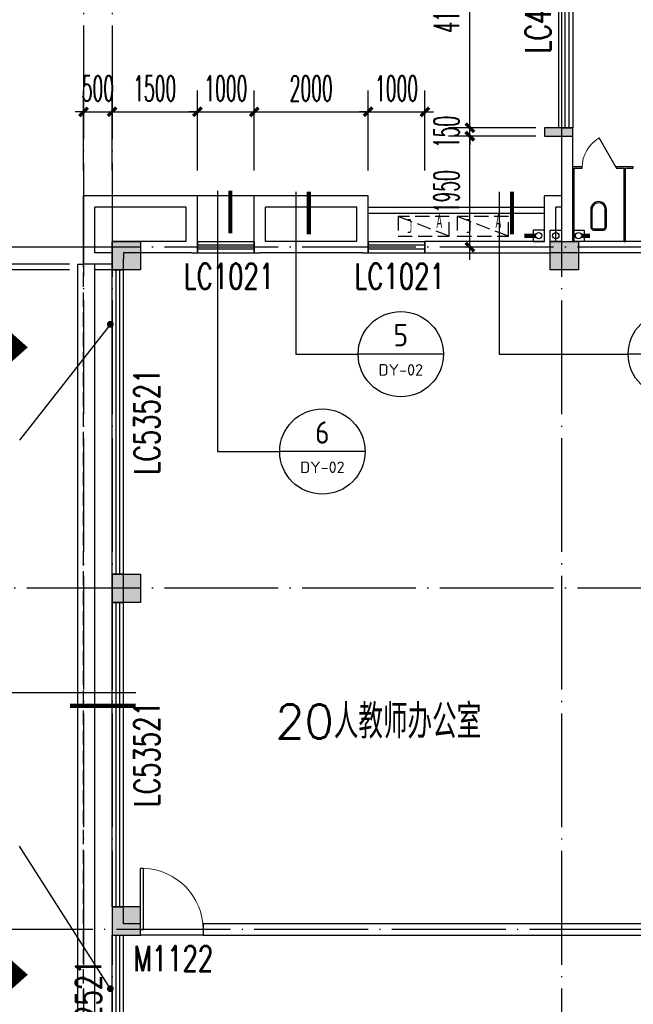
# Model space of a CAD drawing. Extents: x 1779708 to 7299578, y -1121471 to 88434.
# Tile 396 of 656: x 4574244 to 4585030, y -962260 to -944943. Entities that reach past the tile are written whole.
import ezdxf
from ezdxf.enums import TextEntityAlignment as Align

# ---------------------------------------------------------------- set-up
doc = ezdxf.new("R2010")
doc.units = 0
doc.header["$LTSCALE"] = 1000
doc.header["$MEASUREMENT"] = 0
doc.linetypes.add('DASH', pattern=[0.35, 0.25, -0.1])
doc.linetypes.add('DOTE', pattern=[2.42, 2, -0.2, 0.02, -0.2])
doc.layers.get('0').update_dxf_attribs({"linetype": 'CONTINUOUS'})
doc.layers.get('Defpoints').update_dxf_attribs({"linetype": 'CONTINUOUS'})
for name, color, linetype in [('11111111111111111111111111111', 50, 'DASH'), ('DIM_IDEN', 3, 'CONTINUOUS'), ('DIM_LEAD', 3, 'CONTINUOUS'), ('DIM_污水', 3, 'CONTINUOUS'), ('DOTE', 1, 'DOTE'), ('GGSignatureLayer', 7, 'CONTINUOUS'), ('LATRINE', 6, 'CONTINUOUS'), ('LVTRY', 6, 'CONTINUOUS'), ('P_PS_DIM', 1, 'CONTINUOUS'), ('PIPE-污水', 2, 'CONTINUOUS'), ('PIPE-雨水', 4, 'CONTINUOUS'), ('PUB_DIM', 3, 'CONTINUOUS'), ('PUB_TEXT', 7, 'CONTINUOUS'), ('SPACE', 7, 'CONTINUOUS'), ('WALL', 255, 'CONTINUOUS'), ('WINDOW', 2, 'CONTINUOUS'), ('WINDOW_TEXT', 7, 'CONTINUOUS'), ('修改', 6, 'CONTINUOUS'), ('墙柱', 2, 'CONTINUOUS'), ('栏杆', 6, 'CONTINUOUS'), ('看线', 3, 'CONTINUOUS'), ('空调机位表示', 70, 'CONTINUOUS')]:
    doc.layers.add(name, color=color, linetype=linetype)
doc.styles.add('_TCH_DIM', font='SIMPLEX.shx', dxfattribs={"width": 0.7, "bigfont": 'GBCBIG.shx'})
doc.styles.add('_TCH_DIM_T3', font='SIMPLEX.shx', dxfattribs={"width": 0.494118, "bigfont": 'GBCBIG.shx'})
doc.styles.add('_TCH_SPACE', font='SIMPLEX', dxfattribs={"height": 5, "bigfont": 'GBCBIG'})
doc.styles.add('_TCH_WINDOW', font='SIMPLEX', dxfattribs={"height": 3.5, "bigfont": 'GBCBIG'})
doc.styles.get("Standard").update_dxf_attribs({"font": 'GBENOR', "bigfont": 'GBCBIG'})
doc.dimstyles.new('_TCH_ARCH&&150', dxfattribs={"dimtxt": 446.25, "dimasz": 150, "dimexe": 375, "dimexo": 450, "dimgap": 189.375, "dimtad": 1, "dimdec": 0, "dimzin": 0, "dimdsep": 46, "dimtxsty": '_TCH_DIM_T3', "dimblk": 'ARCHTICK', "dimcen": 0.09, "dimdle": 225, "dimclrt": 7, "dimazin": 2, "dimtfac": 1, "dimtdec": 0, "dimtix": 1, "dimtmove": 2, "dimatfit": 3, "dimfxl": 250, "dimtolj": 1, "dimtzin": 0, "dimarcsym": 0})

# ---------------------------------------------------------------- blocks, each defined once
blk = doc.blocks.new('A$C159220C3')
at = {"layer": 'DOTE'}
for p, q in [((9200, 149200), (9200, 7200)), ((9700, 149200), (9700, 7200)), ((17600, 149200), (17600, 7200)), ((34400, 121100), (7200, 121100)), ((34400, 115100), (7200, 115100)), ((86800, 109100), (7200, 109100))]:
    blk.add_line(p, q, dxfattribs=at)
blk = doc.blocks.new('A$C46E9187A')
at = {"layer": '空调机位表示', "linetype": 'DASH'}
blk.add_lwpolyline([(0, 0), (0, 350), (900, 350), (900, 0)], close=True, dxfattribs=at)
blk.add_lwpolyline([(0, 0), (900, 350)], dxfattribs=at)
at = {"layer": '空调机位表示', "width": 0.6}
for s, p in [('A', (118, 145)), ('C', (651, 55))]:
    blk.add_text(s, height=250, dxfattribs=at).set_placement(p)
blk = doc.blocks.new('A$C66903B95')
at = {"layer": '墙柱'}
h = blk.add_hatch(color=256, dxfattribs=at)
h.paths.add_polyline_path([(24950, 51000), (25450, 51000), (25450, 50500), (24950, 50500)])
h.paths.add_polyline_path([(66900, 12800), (67500, 12800), (67500, 13400), (66900, 13400)])
h.paths.add_polyline_path([(16600, 12800), (17100, 12800), (17100, 13300), (16600, 13300)])
h.paths.add_polyline_path([(27130, 15100), (27130, 15400), (26330, 15400), (26330, 15100)])
h.paths.add_polyline_path([(54500, 0), (55000, 0), (55000, 500), (54500, 500)])
h.paths.add_polyline_path([(16600, 51000), (17100, 51000), (17100, 50500), (16600, 50500)])
h.paths.add_polyline_path([(42000, 41700), (42600, 41700), (42600, 41200), (42000, 41200)])
h.paths.add_polyline_path([(58500, 32900), (59100, 32900), (59100, 32400), (58500, 32400)])
h.paths.add_polyline_path([(13000, 44800), (13500, 44800), (13500, 44200), (13000, 44200)])
h.paths.add_polyline_path([(66700, 37100), (67200, 37100), (67200, 36600), (66700, 36600)])
h.paths.add_polyline_path([(20700, 19400), (21200, 19400), (21200, 19900), (20700, 19900)])
h.paths.add_polyline_path([(20700, 26000), (21200, 26000), (21200, 26500), (20700, 26500)])
h.paths.add_polyline_path([(13000, 31800), (13500, 31800), (13500, 32400), (13000, 32400)])
h.paths.add_polyline_path([(20700, 38200), (21200, 38200), (21200, 37700), (20700, 37700)])
h.paths.add_polyline_path([(13000, 51000), (13500, 51000), (13500, 50500), (13000, 50500)])
h.paths.add_polyline_path([(74900, 12800), (75600, 12800), (75600, 13400), (74900, 13400)])
h.paths.add_polyline_path([(54900, 24500), (54400, 24500), (54400, 25000), (54900, 25000)])
h.paths.add_polyline_path([(74900, 41700), (75600, 41700), (75600, 41200), (74900, 41200)])
h.paths.add_polyline_path([(500, 44750), (1000, 44750), (1000, 44250), (500, 44250)])
h.paths.add_polyline_path([(500, 31850), (1000, 31850), (1000, 32350), (500, 32350)])
h.paths.add_polyline_path([(8400, 12800), (8900, 12800), (8900, 13300), (8400, 13300)])
h.paths.add_polyline_path([(66900, 24400), (67500, 24400), (67500, 25000), (66900, 25000)])
h.paths.add_polyline_path([(74900, 25000), (75600, 25000), (75600, 24400), (74900, 24400)])
h.paths.add_polyline_path([(58500, 25000), (59100, 25000), (59100, 24400), (58500, 24400)])
h.paths.add_polyline_path([(66700, 32900), (67200, 32900), (67200, 32400), (66700, 32400)])
h.paths.add_polyline_path([(54400, 32900), (54900, 32900), (54900, 32400), (54400, 32400)])
h.paths.add_polyline_path([(50150, 12800), (50650, 12800), (50650, 13300), (50150, 13300)])
h.paths.add_polyline_path([(46200, 51000), (46700, 51000), (46700, 50500), (46200, 50500)])
h.paths.add_polyline_path([(42500, 38200), (42000, 38200), (42000, 37700), (42500, 37700)])
h.paths.add_polyline_path([(42500, 51000), (42000, 51000), (42000, 50500), (42500, 50500)])
h.paths.add_polyline_path([(24900, 38200), (25400, 38200), (25400, 37700), (24900, 37700)])
h.paths.add_polyline_path([(20700, 31850), (21200, 31850), (21200, 32350), (20700, 32350)])
h.paths.add_polyline_path([(13000, 37600), (13500, 37600), (13500, 38200), (13000, 38200)])
h.paths.add_polyline_path([(16600, 26000), (17100, 26000), (17100, 26500), (16600, 26500)])
h.paths.add_polyline_path([(8200, 26000), (8700, 26000), (8700, 26500), (8200, 26500)])
h.paths.add_polyline_path([(500, 26000), (1000, 26000), (1000, 26500), (500, 26500)])
h.paths.add_polyline_path([(16500, 19300), (17100, 19300), (17100, 19900), (16500, 19900)])
h.paths.add_polyline_path([(8400, 19300), (8900, 19300), (8900, 19900), (8400, 19900)])
h.paths.add_polyline_path([(74900, 38500), (75600, 38500), (75600, 38000), (74900, 38000)])
h.paths.add_polyline_path([(75100, 51000), (75600, 51000), (75600, 50500), (75100, 50500)])
h.paths.add_polyline_path([(66850, 41800), (67550, 41800), (67550, 41200), (66850, 41200)])
h.paths.add_polyline_path([(66850, 51000), (67550, 51000), (67550, 50500), (66850, 50500)])
h.paths.add_polyline_path([(58450, 41800), (59150, 41800), (59150, 41200), (58450, 41200)])
h.paths.add_polyline_path([(58550, 51000), (59050, 51000), (59050, 50500), (58550, 50500)])
h.paths.add_polyline_path([(50150, 38200), (50650, 38200), (50650, 37700), (50150, 37700)])
h.paths.add_polyline_path([(50100, 41700), (50700, 41700), (50700, 41200), (50100, 41200)])
h.paths.add_polyline_path([(50150, 51000), (50650, 51000), (50650, 50500), (50150, 50500)])
h.paths.add_polyline_path([(33100, 38200), (33600, 38200), (33600, 37700), (33100, 37700)])
h.paths.add_polyline_path([(33000, 41700), (33600, 41700), (33600, 41200), (33000, 41200)])
h.paths.add_polyline_path([(24900, 41700), (25500, 41700), (25500, 41200), (24900, 41200)])
h.paths.add_polyline_path([(500, 38200), (1000, 38200), (1000, 37700), (500, 37700)])
h.paths.add_polyline_path([(16500, 41800), (17100, 41800), (17100, 41200), (16500, 41200)])
h.paths.add_polyline_path([(33100, 51000), (33600, 51000), (33600, 50500), (33100, 50500)])
h.paths.add_polyline_path([(500, 51000), (1000, 51000), (1000, 50500), (500, 50500)])
h.paths.add_polyline_path([(74900, 9300), (75600, 9300), (75600, 9800), (74900, 9800)])
h.paths.add_polyline_path([(74900, 0), (75600, 0), (75600, 500), (74900, 500)])
h.paths.add_polyline_path([(66900, 9300), (67500, 9300), (67500, 9800), (66900, 9800)])
h.paths.add_polyline_path([(66950, 0), (67450, 0), (67450, 500), (66950, 500)])
h.paths.add_polyline_path([(58500, 12800), (59100, 12800), (59100, 13400), (58500, 13400)])
h.paths.add_polyline_path([(58500, 9300), (59100, 9300), (59100, 9800), (58500, 9800)])
h.paths.add_polyline_path([(58550, 0), (59050, 0), (59050, 500), (58550, 500)])
h.paths.add_polyline_path([(50100, 9300), (50700, 9300), (50700, 9800), (50100, 9800)])
h.paths.add_polyline_path([(50150, 0), (50650, 0), (50650, 500), (50150, 500)])
h.paths.add_polyline_path([(42000, 12800), (42500, 12800), (42500, 13300), (42000, 13300)])
h.paths.add_polyline_path([(42000, 9300), (42600, 9300), (42600, 9800), (42000, 9800)])
h.paths.add_polyline_path([(33100, 12800), (33600, 12800), (33600, 13300), (33100, 13300)])
h.paths.add_polyline_path([(25060, 12800), (25660, 12800), (25660, 13200), (25060, 13200)])
h.paths.add_polyline_path([(33000, 9300), (33600, 9300), (33600, 9800), (33000, 9800)])
h.paths.add_polyline_path([(24900, 9300), (25500, 9300), (25500, 9800), (24900, 9800)])
h.paths.add_polyline_path([(0, 12500), (700, 12500), (700, 13000), (0, 13000)])
h.paths.add_polyline_path([(0, 9300), (700, 9300), (700, 9800), (0, 9800)])
h.paths.add_polyline_path([(8100, 9300), (8700, 9300), (8700, 9800), (8100, 9800)])
h.paths.add_polyline_path([(16500, 9300), (17100, 9300), (17100, 9800), (16500, 9800)])
h.paths.add_polyline_path([(42000, 0), (42500, 0), (42500, 500), (42000, 500)])
h.paths.add_polyline_path([(33100, 0), (33600, 0), (33600, 500), (33100, 500)])
h.paths.add_polyline_path([(24950, 0), (25450, 0), (25450, 500), (24950, 500)])
h.paths.add_polyline_path([(16500, 0), (17100, 0), (17100, 500), (16500, 500)])
h.paths.add_polyline_path([(8100, 0), (8700, 0), (8700, 500), (8100, 500)])
h.paths.add_polyline_path([(0, 0), (500, 0), (500, 500), (0, 500)])
h.paths.add_polyline_path([(24950, 87000), (25450, 87000), (25450, 87500), (24950, 87500)])
h.paths.add_polyline_path([(66900, 125200), (67500, 125200), (67500, 124600), (66900, 124600)])
h.paths.add_polyline_path([(16600, 125200), (17100, 125200), (17100, 124700), (16600, 124700)])
h.paths.add_polyline_path([(27130, 122900), (27130, 122600), (26330, 122600), (26330, 122900)])
h.paths.add_polyline_path([(54500, 138000), (55000, 138000), (55000, 137500), (54500, 137500)])
h.paths.add_polyline_path([(16600, 87000), (17100, 87000), (17100, 87500), (16600, 87500)])
h.paths.add_polyline_path([(42000, 96300), (42600, 96300), (42600, 96800), (42000, 96800)])
h.paths.add_polyline_path([(58500, 105100), (59100, 105100), (59100, 105600), (58500, 105600)])
h.paths.add_polyline_path([(13000, 93200), (13500, 93200), (13500, 93800), (13000, 93800)])
h.paths.add_polyline_path([(66700, 100900), (67200, 100900), (67200, 101400), (66700, 101400)])
h.paths.add_polyline_path([(20700, 118600), (21200, 118600), (21200, 118100), (20700, 118100)])
h.paths.add_polyline_path([(20700, 112000), (21200, 112000), (21200, 111500), (20700, 111500)])
h.paths.add_polyline_path([(13000, 106200), (13500, 106200), (13500, 105600), (13000, 105600)])
h.paths.add_polyline_path([(20700, 99800), (21200, 99800), (21200, 100300), (20700, 100300)])
h.paths.add_polyline_path([(13000, 87000), (13500, 87000), (13500, 87500), (13000, 87500)])
h.paths.add_polyline_path([(74900, 125200), (75600, 125200), (75600, 124600), (74900, 124600)])
h.paths.add_polyline_path([(54900, 113500), (54400, 113500), (54400, 113000), (54900, 113000)])
h.paths.add_polyline_path([(74900, 96300), (75600, 96300), (75600, 96800), (74900, 96800)])
h.paths.add_polyline_path([(500, 93250), (1000, 93250), (1000, 93750), (500, 93750)])
h.paths.add_polyline_path([(500, 106150), (1000, 106150), (1000, 105650), (500, 105650)])
h.paths.add_polyline_path([(8400, 125200), (8900, 125200), (8900, 124700), (8400, 124700)])
h.paths.add_polyline_path([(66900, 113600), (67500, 113600), (67500, 113000), (66900, 113000)])
h.paths.add_polyline_path([(74900, 113000), (75600, 113000), (75600, 113600), (74900, 113600)])
h.paths.add_polyline_path([(58500, 113000), (59100, 113000), (59100, 113600), (58500, 113600)])
h.paths.add_polyline_path([(66700, 105100), (67200, 105100), (67200, 105600), (66700, 105600)])
h.paths.add_polyline_path([(54400, 105100), (54900, 105100), (54900, 105600), (54400, 105600)])
h.paths.add_polyline_path([(50150, 125200), (50650, 125200), (50650, 124700), (50150, 124700)])
h.paths.add_polyline_path([(46200, 87000), (46700, 87000), (46700, 87500), (46200, 87500)])
h.paths.add_polyline_path([(42500, 99800), (42000, 99800), (42000, 100300), (42500, 100300)])
h.paths.add_polyline_path([(42500, 87000), (42000, 87000), (42000, 87500), (42500, 87500)])
h.paths.add_polyline_path([(24900, 99800), (25400, 99800), (25400, 100300), (24900, 100300)])
h.paths.add_polyline_path([(20700, 106150), (21200, 106150), (21200, 105650), (20700, 105650)])
h.paths.add_polyline_path([(13000, 100400), (13500, 100400), (13500, 99800), (13000, 99800)])
h.paths.add_polyline_path([(16600, 112000), (17100, 112000), (17100, 111500), (16600, 111500)])
h.paths.add_polyline_path([(8200, 112000), (8700, 112000), (8700, 111500), (8200, 111500)])
h.paths.add_polyline_path([(500, 112000), (1000, 112000), (1000, 111500), (500, 111500)])
h.paths.add_polyline_path([(16500, 118700), (17100, 118700), (17100, 118100), (16500, 118100)])
h.paths.add_polyline_path([(8400, 118700), (8900, 118700), (8900, 118100), (8400, 118100)])
h.paths.add_polyline_path([(74900, 99500), (75600, 99500), (75600, 100000), (74900, 100000)])
h.paths.add_polyline_path([(75100, 87000), (75600, 87000), (75600, 87500), (75100, 87500)])
h.paths.add_polyline_path([(66850, 96200), (67550, 96200), (67550, 96800), (66850, 96800)])
h.paths.add_polyline_path([(66850, 87000), (67550, 87000), (67550, 87500), (66850, 87500)])
h.paths.add_polyline_path([(58450, 96200), (59150, 96200), (59150, 96800), (58450, 96800)])
h.paths.add_polyline_path([(58550, 87000), (59050, 87000), (59050, 87500), (58550, 87500)])
h.paths.add_polyline_path([(50150, 99800), (50650, 99800), (50650, 100300), (50150, 100300)])
h.paths.add_polyline_path([(50100, 96300), (50700, 96300), (50700, 96800), (50100, 96800)])
h.paths.add_polyline_path([(50150, 87000), (50650, 87000), (50650, 87500), (50150, 87500)])
h.paths.add_polyline_path([(33100, 99800), (33600, 99800), (33600, 100300), (33100, 100300)])
h.paths.add_polyline_path([(33000, 96300), (33600, 96300), (33600, 96800), (33000, 96800)])
h.paths.add_polyline_path([(24900, 96300), (25500, 96300), (25500, 96800), (24900, 96800)])
h.paths.add_polyline_path([(500, 99800), (1000, 99800), (1000, 100300), (500, 100300)])
h.paths.add_polyline_path([(16500, 96200), (17100, 96200), (17100, 96800), (16500, 96800)])
h.paths.add_polyline_path([(33100, 87000), (33600, 87000), (33600, 87500), (33100, 87500)])
h.paths.add_polyline_path([(500, 87000), (1000, 87000), (1000, 87500), (500, 87500)])
h.paths.add_polyline_path([(74900, 128700), (75600, 128700), (75600, 128200), (74900, 128200)])
h.paths.add_polyline_path([(74900, 138000), (75600, 138000), (75600, 137500), (74900, 137500)])
h.paths.add_polyline_path([(66900, 128700), (67500, 128700), (67500, 128200), (66900, 128200)])
h.paths.add_polyline_path([(66950, 138000), (67450, 138000), (67450, 137500), (66950, 137500)])
h.paths.add_polyline_path([(58500, 125200), (59100, 125200), (59100, 124600), (58500, 124600)])
h.paths.add_polyline_path([(58500, 128700), (59100, 128700), (59100, 128200), (58500, 128200)])
h.paths.add_polyline_path([(58550, 138000), (59050, 138000), (59050, 137500), (58550, 137500)])
h.paths.add_polyline_path([(50100, 128700), (50700, 128700), (50700, 128200), (50100, 128200)])
h.paths.add_polyline_path([(50150, 138000), (50650, 138000), (50650, 137500), (50150, 137500)])
h.paths.add_polyline_path([(42000, 125200), (42500, 125200), (42500, 124700), (42000, 124700)])
h.paths.add_polyline_path([(42000, 128700), (42600, 128700), (42600, 128200), (42000, 128200)])
h.paths.add_polyline_path([(33100, 125200), (33600, 125200), (33600, 124700), (33100, 124700)])
h.paths.add_polyline_path([(25060, 125200), (25660, 125200), (25660, 124800), (25060, 124800)])
h.paths.add_polyline_path([(33000, 128700), (33600, 128700), (33600, 128200), (33000, 128200)])
h.paths.add_polyline_path([(24900, 128700), (25500, 128700), (25500, 128200), (24900, 128200)])
h.paths.add_polyline_path([(0, 125500), (700, 125500), (700, 125000), (0, 125000)])
h.paths.add_polyline_path([(0, 128700), (700, 128700), (700, 128200), (0, 128200)])
h.paths.add_polyline_path([(8100, 128700), (8700, 128700), (8700, 128200), (8100, 128200)])
h.paths.add_polyline_path([(16500, 128700), (17100, 128700), (17100, 128200), (16500, 128200)])
h.paths.add_polyline_path([(42000, 138000), (42500, 138000), (42500, 137500), (42000, 137500)])
h.paths.add_polyline_path([(33100, 138000), (33600, 138000), (33600, 137500), (33100, 137500)])
h.paths.add_polyline_path([(24950, 138000), (25450, 138000), (25450, 137500), (24950, 137500)])
h.paths.add_polyline_path([(16500, 138000), (17100, 138000), (17100, 137500), (16500, 137500)])
h.paths.add_polyline_path([(8100, 138000), (8700, 138000), (8700, 137500), (8100, 137500)])
h.paths.add_polyline_path([(0, 138000), (500, 138000), (500, 137500), (0, 137500)])
for points in [[(500, 112000), (1000, 112000), (1000, 111500), (500, 111500)], [(8200, 112000), (8700, 112000), (8700, 111500), (8200, 111500)], [(500, 106150), (1000, 106150), (1000, 105650), (500, 105650)], [(500, 99800), (1000, 99800), (1000, 100300), (500, 100300)]]:
    blk.add_lwpolyline(points, close=True, dxfattribs=at)
blk = doc.blocks.new('a1')
at = {"layer": '11111111111111111111111111111'}
for p, q in [((59122, 49136), (59122, 48936)), ((59322, 49136), (59122, 49136)), ((59322, 48936), (59322, 49136)), ((59122, 48936), (59322, 48936))]:
    blk.add_line(p, q, dxfattribs=at)
blk = doc.blocks.new('$WINLIB2D$00000001')
at = {"color": 0}
for points in [[(-0.5, 0.5), (-0.5, -0.5)], [(-0.5, 0.5), (0.5, 0.5)], [(0.5, -0.5), (0.5, 0.5)], [(0.5, 0.1667), (-0.5, 0.1667)], [(0.5, -0.1667), (-0.5, -0.1667)], [(-0.5, -0.5), (0.5, -0.5)]]:
    blk.add_lwpolyline(points, dxfattribs=at)
blk = doc.blocks.new('$TCHSYS$APDOOR2D')
blk.add_line((0.5, 0), (0, 0.866))
at = {"lineweight": 13}
blk.add_arc((0.5, 0), 1, 120, 180, dxfattribs=at)
blk = doc.blocks.new('_ArchTick')
at = {"color": 0, "linetype": 'ByBlock', "const_width": 0.4}
blk.add_lwpolyline([(-0.5, -0.5), (0.5, 0.5)], dxfattribs=at)
blk = doc.blocks.new('*D6241')
at = {"layer": 'Defpoints', "color": 0, "transparency": 16777216}
for p in [(4581367, -946564), (4580367, -948043), (4581367, -948043)]:
    blk.add_point(p, dxfattribs=at)
at = {"layer": 'PUB_DIM', "color": 0, "lineweight": -2, "transparency": 16777216}
for p, q in [((4580367, -947593), (4580367, -946189)), ((4581367, -947593), (4581367, -946189)), ((4580367, -946564), (4580217, -946564)), ((4580367, -946564), (4581367, -946564)), ((4581367, -946564), (4581517, -946564))]:
    blk.add_line(p, q, dxfattribs=at)
at = {"layer": 'PUB_DIM', "color": 0, "lineweight": -2, "transparency": 16777216, "xscale": 150, "yscale": 150, "zscale": 150}
blk.add_blockref('_ArchTick', (4580367, -946564), dxfattribs=at)
at = {"layer": 'PUB_DIM', "color": 0, "lineweight": -2, "transparency": 16777216, "xscale": 150, "yscale": 150, "zscale": 150, "rotation": 180}
blk.add_blockref('_ArchTick', (4581367, -946564), dxfattribs=at)
at = {"layer": 'PUB_DIM', "color": 7, "transparency": 16777216, "insert": (4580867, -946152), "char_height": 446.2, "attachment_point": 5, "style": '_TCH_DIM_T3'}
blk.add_mtext('\\A1;1000', dxfattribs=at)
blk = doc.blocks.new('*D6242')
at = {"layer": 'Defpoints', "color": 0, "transparency": 16777216}
for p in [(4580367, -946564), (4578367, -948043), (4580367, -948043)]:
    blk.add_point(p, dxfattribs=at)
at = {"layer": 'PUB_DIM', "color": 0, "lineweight": -2, "transparency": 16777216}
for p, q in [((4578367, -947593), (4578367, -946189)), ((4580367, -947593), (4580367, -946189)), ((4578142, -946564), (4580592, -946564))]:
    blk.add_line(p, q, dxfattribs=at)
at = {"layer": 'PUB_DIM', "color": 0, "lineweight": -2, "transparency": 16777216, "xscale": 150, "yscale": 150, "zscale": 150, "rotation": 180}
blk.add_blockref('_ArchTick', (4578367, -946564), dxfattribs=at)
at = {"layer": 'PUB_DIM', "color": 0, "lineweight": -2, "transparency": 16777216, "xscale": 150, "yscale": 150, "zscale": 150}
blk.add_blockref('_ArchTick', (4580367, -946564), dxfattribs=at)
at = {"layer": 'PUB_DIM', "color": 7, "transparency": 16777216, "insert": (4579367, -946152), "char_height": 446.2, "attachment_point": 5, "style": '_TCH_DIM_T3'}
blk.add_mtext('\\A1;2000', dxfattribs=at)
blk = doc.blocks.new('*D6243')
at = {"layer": 'Defpoints', "color": 0, "transparency": 16777216}
for p in [(4578367, -946564), (4577367, -948043), (4578367, -948043)]:
    blk.add_point(p, dxfattribs=at)
at = {"layer": 'PUB_DIM', "color": 0, "lineweight": -2, "transparency": 16777216}
for p, q in [((4577367, -947593), (4577367, -946189)), ((4578367, -947593), (4578367, -946189)), ((4577367, -946564), (4577217, -946564)), ((4577367, -946564), (4578367, -946564)), ((4578367, -946564), (4578517, -946564))]:
    blk.add_line(p, q, dxfattribs=at)
at = {"layer": 'PUB_DIM', "color": 0, "lineweight": -2, "transparency": 16777216, "xscale": 150, "yscale": 150, "zscale": 150}
blk.add_blockref('_ArchTick', (4577367, -946564), dxfattribs=at)
at = {"layer": 'PUB_DIM', "color": 0, "lineweight": -2, "transparency": 16777216, "xscale": 150, "yscale": 150, "zscale": 150, "rotation": 180}
blk.add_blockref('_ArchTick', (4578367, -946564), dxfattribs=at)
at = {"layer": 'PUB_DIM', "color": 7, "transparency": 16777216, "insert": (4577867, -946152), "char_height": 446.2, "attachment_point": 5, "style": '_TCH_DIM_T3'}
blk.add_mtext('\\A1;1000', dxfattribs=at)
blk = doc.blocks.new('*D6244')
at = {"layer": 'Defpoints', "color": 0, "transparency": 16777216}
for p in [(4577367, -946564), (4575867, -948043), (4577367, -948043)]:
    blk.add_point(p, dxfattribs=at)
at = {"layer": 'PUB_DIM', "color": 0, "lineweight": -2, "transparency": 16777216}
for p, q in [((4575867, -947593), (4575867, -946189)), ((4577367, -947593), (4577367, -946189)), ((4575642, -946564), (4577592, -946564))]:
    blk.add_line(p, q, dxfattribs=at)
at = {"layer": 'PUB_DIM', "color": 0, "lineweight": -2, "transparency": 16777216, "xscale": 150, "yscale": 150, "zscale": 150, "rotation": 180}
blk.add_blockref('_ArchTick', (4575867, -946564), dxfattribs=at)
at = {"layer": 'PUB_DIM', "color": 0, "lineweight": -2, "transparency": 16777216, "xscale": 150, "yscale": 150, "zscale": 150}
blk.add_blockref('_ArchTick', (4577367, -946564), dxfattribs=at)
at = {"layer": 'PUB_DIM', "color": 7, "transparency": 16777216, "insert": (4576617, -946152), "char_height": 446.2, "attachment_point": 5, "style": '_TCH_DIM_T3'}
blk.add_mtext('\\A1;1500', dxfattribs=at)
blk = doc.blocks.new('*D6245')
at = {"layer": 'Defpoints', "color": 0, "transparency": 16777216}
for p in [(4575867, -946564), (4575367, -948043), (4575867, -948043)]:
    blk.add_point(p, dxfattribs=at)
at = {"layer": 'PUB_DIM', "color": 0, "lineweight": -2, "transparency": 16777216}
for p, q in [((4575367, -947593), (4575367, -946189)), ((4575867, -947593), (4575867, -946189)), ((4575367, -946564), (4575217, -946564)), ((4575367, -946564), (4575867, -946564)), ((4575867, -946564), (4576017, -946564))]:
    blk.add_line(p, q, dxfattribs=at)
at = {"layer": 'PUB_DIM', "color": 0, "lineweight": -2, "transparency": 16777216, "xscale": 150, "yscale": 150, "zscale": 150}
blk.add_blockref('_ArchTick', (4575367, -946564), dxfattribs=at)
at = {"layer": 'PUB_DIM', "color": 0, "lineweight": -2, "transparency": 16777216, "xscale": 150, "yscale": 150, "zscale": 150, "rotation": 180}
blk.add_blockref('_ArchTick', (4575867, -946564), dxfattribs=at)
at = {"layer": 'PUB_DIM', "color": 7, "transparency": 16777216, "insert": (4575617, -946152), "char_height": 446.2, "attachment_point": 5, "style": '_TCH_DIM_T3'}
blk.add_mtext('\\A1;500', dxfattribs=at)
blk = doc.blocks.new('*D6373')
at = {"layer": 'Defpoints', "color": 0, "transparency": 16777216}
for p in [(4573367, -948943), (4575567, -948943), (4575567, -949243)]:
    blk.add_point(p, dxfattribs=at)
at = {"layer": 'PUB_DIM', "color": 0, "lineweight": -2, "transparency": 16777216}
for p, q in [((4575117, -948943), (4572992, -948943)), ((4573367, -948943), (4573367, -948793)), ((4573367, -949243), (4573367, -948943)), ((4575117, -949243), (4572992, -949243)), ((4573367, -949243), (4573367, -949393))]:
    blk.add_line(p, q, dxfattribs=at)
at = {"layer": 'PUB_DIM', "color": 0, "lineweight": -2, "transparency": 16777216, "xscale": 150, "yscale": 150, "zscale": 150}
for p, rotation in [((4573367, -948943), 270), ((4573367, -949243), 90)]:
    blk.add_blockref('_ArchTick', p, dxfattribs=dict(at, rotation=rotation))
at = {"layer": 'PUB_DIM', "color": 7, "transparency": 16777216, "insert": (4572955, -949093), "char_height": 446.2, "attachment_point": 5, "rotation": 90, "style": '_TCH_DIM_T3'}
blk.add_mtext('\\A1;300', dxfattribs=at)
blk = doc.blocks.new('*D6374')
at = {"layer": 'Defpoints', "color": 0, "transparency": 16777216}
for p in [(4573367, -949243), (4575567, -949243), (4575567, -949343)]:
    blk.add_point(p, dxfattribs=at)
at = {"layer": 'PUB_DIM', "color": 0, "lineweight": -2, "transparency": 16777216}
for p, q in [((4573367, -949243), (4573367, -949093)), ((4575117, -949243), (4572992, -949243)), ((4573367, -949343), (4573367, -949243)), ((4575117, -949343), (4572992, -949343)), ((4573367, -949343), (4573367, -949493))]:
    blk.add_line(p, q, dxfattribs=at)
at = {"layer": 'PUB_DIM', "color": 0, "lineweight": -2, "transparency": 16777216, "xscale": 150, "yscale": 150, "zscale": 150}
for p, rotation in [((4573367, -949243), 270), ((4573367, -949343), 90)]:
    blk.add_blockref('_ArchTick', p, dxfattribs=dict(at, rotation=rotation))
at = {"layer": 'PUB_DIM', "color": 7, "transparency": 16777216, "insert": (4573855, -949293), "char_height": 446.2, "attachment_point": 5, "rotation": 90, "style": '_TCH_DIM_T3'}
blk.add_mtext('\\A1;100', dxfattribs=at)
blk = doc.blocks.new('$DorLib2D$00000001')
for p, q in [((0.45, 0.975), (0.5, 0.975)), ((0.45, 0), (0.45, 0.975)), ((0.5, 0), (0.5, 0.975)), ((0.5, 0), (0.45, 0))]:
    blk.add_line(p, q)
at = {"lineweight": 13}
blk.add_arc((0.475, 0), 0.975, 91.4693, 180, dxfattribs=at)
blk = doc.blocks.new('*D6705')
at = {"layer": 'Defpoints', "color": 0, "transparency": 16777216}
for p in [(4582157, -942743), (4583767, -942743), (4583767, -946843)]:
    blk.add_point(p, dxfattribs=at)
at = {"layer": 'PUB_DIM', "color": 0, "lineweight": -2, "transparency": 16777216}
for p, q in [((4582157, -947068), (4582157, -942518)), ((4583317, -942743), (4581782, -942743)), ((4583317, -946843), (4581782, -946843))]:
    blk.add_line(p, q, dxfattribs=at)
at = {"layer": 'PUB_DIM', "color": 0, "lineweight": -2, "transparency": 16777216, "xscale": 150, "yscale": 150, "zscale": 150}
for p, rotation in [((4582157, -942743), 90), ((4582157, -946843), 270)]:
    blk.add_blockref('_ArchTick', p, dxfattribs=dict(at, rotation=rotation))
at = {"layer": 'PUB_DIM', "color": 7, "transparency": 16777216, "insert": (4581745, -944793), "char_height": 446.2, "attachment_point": 5, "rotation": 90, "style": '_TCH_DIM_T3'}
blk.add_mtext('\\A1;4100', dxfattribs=at)
blk = doc.blocks.new('*D6706')
at = {"layer": 'Defpoints', "color": 0, "transparency": 16777216}
for p in [(4582157, -946843), (4583767, -946843), (4583767, -946993)]:
    blk.add_point(p, dxfattribs=at)
at = {"layer": 'PUB_DIM', "color": 0, "lineweight": -2, "transparency": 16777216}
for p, q in [((4582157, -946843), (4582157, -946693)), ((4583317, -946843), (4581782, -946843)), ((4582157, -946993), (4582157, -946843)), ((4583317, -946993), (4581782, -946993)), ((4582157, -946993), (4582157, -947143))]:
    blk.add_line(p, q, dxfattribs=at)
at = {"layer": 'PUB_DIM', "color": 0, "lineweight": -2, "transparency": 16777216, "xscale": 150, "yscale": 150, "zscale": 150}
for p, rotation in [((4582157, -946843), 270), ((4582157, -946993), 90)]:
    blk.add_blockref('_ArchTick', p, dxfattribs=dict(at, rotation=rotation))
at = {"layer": 'PUB_DIM', "color": 7, "transparency": 16777216, "insert": (4581745, -946918), "char_height": 446.2, "attachment_point": 5, "rotation": 90, "style": '_TCH_DIM_T3'}
blk.add_mtext('\\A1;150', dxfattribs=at)
blk = doc.blocks.new('*D6707')
at = {"layer": 'Defpoints', "color": 0, "transparency": 16777216}
for p in [(4582157, -946993), (4583767, -946993), (4583767, -948943)]:
    blk.add_point(p, dxfattribs=at)
at = {"layer": 'PUB_DIM', "color": 0, "lineweight": -2, "transparency": 16777216}
for p, q in [((4582157, -949168), (4582157, -946768)), ((4583317, -946993), (4581782, -946993)), ((4583317, -948943), (4581782, -948943))]:
    blk.add_line(p, q, dxfattribs=at)
at = {"layer": 'PUB_DIM', "color": 0, "lineweight": -2, "transparency": 16777216, "xscale": 150, "yscale": 150, "zscale": 150}
for p, rotation in [((4582157, -946993), 90), ((4582157, -948943), 270)]:
    blk.add_blockref('_ArchTick', p, dxfattribs=dict(at, rotation=rotation))
at = {"layer": 'PUB_DIM', "color": 7, "transparency": 16777216, "insert": (4581745, -947968), "char_height": 446.2, "attachment_point": 5, "rotation": 90, "style": '_TCH_DIM_T3'}
blk.add_mtext('\\A1;1950', dxfattribs=at)
blk = doc.blocks.new('$plan$00001612')
for points in [[(135, 138), (442, 138, -0.388189), (501, 88), (501, -88, -0.388189), (442, -138), (135, -138, -0.97895)], [(443, -116), (125, -116, -0.936623), (135, 117), (443, 117, -0.381636), (480, 86), (480, -86, -0.399536)]]:
    blk.add_lwpolyline(points, format="xyb", close=True)
blk.add_lwpolyline([(195, 117, 0, 0, 0.440649), (186, 108, 0, 0, 0), (185, -106, 0, 0, 0.411645), (194, -115, 1.5, 1.5, 0)], format="xyseb")

msp = doc.modelspace()

# ---------------------------------------------------------------- hatches: boundary and pattern name
at = {"layer": 'WALL'}
msp.add_hatch(color=256, dxfattribs=at).paths.add_polyline_path([(4583467.1, -946843.3), (4583467.1, -946993.3), (4583967.1, -946993.3), (4583967.1, -946843.3)])

# ---------------------------------------------------------------- linework, layer by layer
at = {"layer": 'DIM_IDEN'}
for p, q in [((4577721.5, -947952), (4577721.5, -952538.3)), ((4579100, -947970.5), (4579100, -950825.9)), ((4582671.9, -947970.5), (4582671.9, -950825.9)), ((4579100, -950825.9), (4580192.6, -950825.9)), ((4581692.6, -950825.9), (4580192.6, -950825.9)), ((4582671.9, -950825.9), (4584941.8, -950825.9)), ((4586441.8, -950825.9), (4584941.8, -950825.9)), ((4577721.5, -952538.3), (4578814.2, -952538.3)), ((4580314.2, -952538.3), (4578814.2, -952538.3)), ((4576282.7, -956784.5), (4566916.7, -956784.5))]:
    msp.add_line(p, q, dxfattribs=at)
at = {"layer": 'DIM_IDEN', "const_width": 75}
for points in [[(4577946.5, -947952), (4577946.5, -948702)], [(4579325, -947970.5), (4579325, -948720.5)], [(4582896.9, -947970.5), (4582896.9, -948720.5)], [(4576282.7, -957009.5), (4575130, -957009.5)]]:
    msp.add_lwpolyline(points, dxfattribs=at)
at = {"layer": 'DIM_IDEN'}
for centre in [(4580942.6, -950825.9), (4585691.8, -950825.9), (4579564.2, -952538.3)]:
    msp.add_circle(centre, 750, dxfattribs=at)
at = {"layer": 'DIM_LEAD'}
for p, q in [((4575837.1, -950301), (4574241.2, -952336.4)), ((4575837.1, -961986.1), (4574241.2, -959481.4))]:
    msp.add_line(p, q, dxfattribs=at)
at = {"layer": 'DIM_LEAD', "const_width": 60}
for points in [[(4575855.6, -950277.4, 1), (4575818.6, -950324.6, 1)], [(4575853.2, -962011.4, 1), (4575821, -961960.8, 1)]]:
    msp.add_lwpolyline(points, format="xyb", close=True, dxfattribs=at)
at = {"layer": 'DIM_污水', "color": 7}
msp.add_circle((4583367.1, -948743.3), 55, dxfattribs=at)
at = {"layer": 'DIM_污水', "color": 3}
msp.add_circle((4583667.1, -948743.3), 55, dxfattribs=at)
at = {"layer": 'DIM_污水', "color": 2}
msp.add_circle((4584067.1, -948743.3), 55, dxfattribs=at)
at = {"layer": 'GGSignatureLayer'}
for points in [[(4574385.9, -950706.3, 0, 800, 0), (4573936.1, -950706.3, 800, 800, 0)], [(4574385.9, -961739.4, 0, 800, 0), (4573936.1, -961739.4, 800, 800, 0)]]:
    msp.add_lwpolyline(points, format="xyseb", dxfattribs=at)
at = {"layer": 'LATRINE'}
for p, q in [((4583967.1, -948843.3), (4583967.1, -947530.8)), ((4584129.6, -947530.8), (4583967.1, -947530.8)), ((4583992.1, -948843.3), (4583992.1, -947555.8)), ((4583992.1, -947555.8), (4584129.6, -947555.8)), ((4584129.6, -947555.8), (4584129.6, -947530.8)), ((4584879.6, -947530.8), (4584729.6, -947530.8)), ((4584729.6, -947530.8), (4584729.6, -947555.8)), ((4584729.6, -947555.8), (4584867.1, -947555.8)), ((4584867.1, -948843.3), (4584867.1, -947555.8)), ((4585029.6, -947530.8), (4584879.6, -947530.8)), ((4584892.1, -948843.3), (4584892.1, -947555.8)), ((4584892.1, -947555.8), (4585029.6, -947555.8)), ((4585029.6, -947555.8), (4585029.6, -947530.8)), ((4583967.1, -948843.3), (4583992.1, -948843.3)), ((4584867.1, -948843.3), (4584892.1, -948843.3))]:
    msp.add_line(p, q, dxfattribs=at)
at = {"layer": 'PIPE-污水', "const_width": 75}
msp.add_lwpolyline([(4584122.1, -948743.3), (4584271.2, -948743.3)], dxfattribs=at)
at = {"layer": 'PIPE-雨水', "const_width": 75}
msp.add_lwpolyline([(4583312.1, -948743.3), (4583112.1, -948743.3)], dxfattribs=at)
at = {"layer": 'WALL'}
for p, q in [((4583967.1, -946843.3), (4583767.1, -946843.3)), ((4583767.1, -946843.3), (4583767.1, -948043.3)), ((4583967.1, -948143.3), (4583967.1, -946843.3)), ((4577367.1, -948043.3), (4575367.1, -948043.3)), ((4575367.1, -949243.3), (4575367.1, -948043.3)), ((4577367.1, -948843.3), (4577367.1, -948043.3)), ((4578367.1, -948843.3), (4578367.1, -948043.3)), ((4580367.1, -948043.3), (4578367.1, -948043.3)), ((4580367.1, -948843.3), (4580367.1, -948043.3)), ((4583467.1, -948843.3), (4583467.1, -948043.3)), ((4583767.1, -948043.3), (4583467.1, -948043.3)), ((4577167.1, -948243.3), (4575567.1, -948243.3)), ((4575567.1, -949043.3), (4575567.1, -948243.3)), ((4577167.1, -948843.3), (4577167.1, -948243.3)), ((4578567.1, -948843.3), (4578567.1, -948243.3)), ((4580167.1, -948243.3), (4578567.1, -948243.3)), ((4580167.1, -948843.3), (4580167.1, -948243.3)), ((4583667.1, -948843.3), (4583667.1, -948243.3)), ((4583767.1, -948243.3), (4583667.1, -948243.3)), ((4583767.1, -948243.3), (4583767.1, -948843.3)), ((4583967.1, -948143.3), (4583967.1, -948843.3)), ((4575867.1, -948843.3), (4575867.1, -949043.3)), ((4577167.1, -948843.3), (4575867.1, -948843.3)), ((4577367.1, -949043.3), (4577367.1, -948843.3)), ((4578367.1, -948843.3), (4578367.1, -949043.3)), ((4580167.1, -948843.3), (4578567.1, -948843.3)), ((4580367.1, -949043.3), (4580367.1, -948843.3)), ((4583467.1, -948843.3), (4581367.1, -948843.3)), ((4581367.1, -948843.3), (4581367.1, -949043.3)), ((4583767.1, -948843.3), (4583667.1, -948843.3)), ((4591667.1, -948843.3), (4583967.1, -948843.3)), ((4575867.1, -949043.3), (4575567.1, -949043.3)), ((4576067.1, -949043.3), (4576067.1, -949143.3)), ((4577267.1, -949043.3), (4576067.1, -949043.3)), ((4577267.1, -949043.3), (4577367.1, -949043.3)), ((4578367.1, -949043.3), (4578467.1, -949043.3)), ((4580267.1, -949043.3), (4578467.1, -949043.3)), ((4580267.1, -949043.3), (4580367.1, -949043.3)), ((4581367.1, -949043.3), (4583567.1, -949043.3)), ((4583867.1, -949043.3), (4583567.1, -949043.3)), ((4591767.1, -949043.3), (4583867.1, -949043.3)), ((4575867.1, -949243.3), (4575367.1, -949243.3)), ((4575867.1, -949243.3), (4575867.1, -949343.3)), ((4576067.1, -949343.3), (4576067.1, -949143.3)), ((4575867.1, -949343.3), (4576067.1, -949343.3)), ((4575867.1, -954693.3), (4575867.1, -955193.3)), ((4576067.1, -954693.3), (4575867.1, -954693.3)), ((4576067.1, -955193.3), (4576067.1, -954693.3)), ((4575867.1, -955193.3), (4576067.1, -955193.3)), ((4576067.1, -960543.3), (4575867.1, -960543.3)), ((4575867.1, -960543.3), (4575867.1, -960943.3)), ((4576067.1, -960843.3), (4576067.1, -960543.3)), ((4576367.1, -960843.3), (4576067.1, -960843.3)), ((4576367.1, -961043.3), (4576367.1, -960843.3)), ((4590967.1, -960843.3), (4577467.1, -960843.3)), ((4577467.1, -960843.3), (4577467.1, -961043.3)), ((4575867.1, -960943.3), (4575867.1, -961043.3)), ((4575867.1, -961043.3), (4576067.1, -961043.3)), ((4576067.1, -961043.3), (4576367.1, -961043.3)), ((4577467.1, -961043.3), (4590967.1, -961043.3))]:
    msp.add_line(p, q, dxfattribs=at)
for points in [[(4583467.1, -946843.3), (4583467.1, -946993.3), (4583967.1, -946993.3), (4583967.1, -946843.3), (4583467.1, -946843.3)], [(4575867.1, -949343.3), (4575567.1, -949343.3), (4575567.1, -949243.3)]]:
    msp.add_lwpolyline(points, dxfattribs=at)
at = {"layer": 'WINDOW'}
msp.add_line((4577467.1, -961043.3), (4576367.1, -961043.3), dxfattribs=at)
at = {"layer": '栏杆'}
for p, q in [((4580367.1, -948243.3), (4583467.1, -948243.3)), ((4580367.1, -948343.3), (4583467.1, -948343.3))]:
    msp.add_line(p, q, dxfattribs=at)
at = {"layer": '看线', "color": 190}
for p, q in [((4583717.1, -937843.3), (4583717.1, -946843.3)), ((4578367.1, -948043.3), (4577367.1, -948043.3))]:
    msp.add_line(p, q, dxfattribs=at)
at = {"layer": '看线', "color": 190, "linetype": 'DASH'}
msp.add_line((4575367.1, -974843.3), (4575367.1, -949243.3), dxfattribs=at)
at = {"layer": '看线', "color": 190}
for points in [[(4641667.1, -974843.3), (4641667.1, -974943.3), (4575267.1, -974943.3), (4575267.1, -949243.3), (4575367.1, -949243.3)], [(4575567.1, -963543.3), (4575567.1, -949343.3)]]:
    msp.add_lwpolyline(points, dxfattribs=at)

# ---------------------------------------------------------------- block references
at = {"layer": 'LATRINE', "xscale": 600, "yscale": 600, "zscale": 25, "rotation": 359.9999998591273}
msp.add_blockref('$TCHSYS$APDOOR2D', (4584429.6, -947543.3), dxfattribs=at)
at = {"layer": 'LVTRY', "yscale": -1, "rotation": 270}
msp.add_blockref('$plan$00001612', (4584418.6, -948142.3), dxfattribs=at)
at = {"layer": 'P_PS_DIM', "color": 7}
msp.add_blockref('a1', (4524145.1, -997778.9), dxfattribs=at)
at = {"layer": 'P_PS_DIM', "color": 3, "xscale": -1}
msp.add_blockref('a1', (4642889.1, -997778.9), dxfattribs=at)
at = {"layer": 'P_PS_DIM', "color": 2, "xscale": -1}
msp.add_blockref('a1', (4643289.1, -997778.9), dxfattribs=at)
at = {"layer": 'WINDOW'}
ref = msp.add_blockref('$WINLIB2D$00000001', (4583867.1, -944793.3), dxfattribs=dict(at, xscale=4100, yscale=200, zscale=4100, rotation=270))
ref.add_attrib('A', 'LC4121', (4583577.7, -945535.8), dxfattribs={"layer": 'WINDOW_TEXT', "height": 446.25, "rotation": 90, "style": '_TCH_WINDOW', "width": 0.705882})
ref = msp.add_blockref('$WINLIB2D$00000001', (4577867.1, -948943.3), dxfattribs=dict(at, xscale=-1000, yscale=-200, zscale=-1000, rotation=180))
ref.add_attrib('A', 'LC1021', (4577124.6, -949678.9), dxfattribs={"layer": 'WINDOW_TEXT', "height": 446.25, "style": '_TCH_WINDOW', "width": 0.705882})
ref = msp.add_blockref('$WINLIB2D$00000001', (4580867.1, -948943.3), dxfattribs=dict(at, xscale=-1000, yscale=-200, zscale=-1000, rotation=180))
ref.add_attrib('A', 'LC1021', (4580124.6, -949678.9), dxfattribs={"layer": 'WINDOW_TEXT', "height": 446.25, "style": '_TCH_WINDOW', "width": 0.705882})
ref = msp.add_blockref('$WINLIB2D$00000001', (4575967.1, -952018.3), dxfattribs=dict(at, xscale=-5350, yscale=-200, zscale=-5350, rotation=270))
ref.add_attrib('A', 'LC53521', (4576702.7, -952940.8), dxfattribs={"layer": 'WINDOW_TEXT', "height": 446.25, "rotation": 90, "style": '_TCH_WINDOW', "width": 0.705882})
ref = msp.add_blockref('$WINLIB2D$00000001', (4575967.1, -957868.3), dxfattribs=dict(at, xscale=-5350, yscale=-200, zscale=-5350, rotation=270))
ref.add_attrib('A', 'LC53521', (4576702.7, -958790.8), dxfattribs={"layer": 'WINDOW_TEXT', "height": 446.25, "rotation": 90, "style": '_TCH_WINDOW', "width": 0.705882})
ref = msp.add_blockref('$DorLib2D$00000001', (4576917.1, -960943.3), dxfattribs=dict(at, xscale=1100, yscale=-1100, zscale=1100, rotation=180))
ref.add_attrib('A', 'M1122', (4576242.1, -961678.9), dxfattribs={"layer": 'WINDOW_TEXT', "height": 446.25, "style": '_TCH_WINDOW', "width": 0.705882})
ref = msp.add_blockref('$WINLIB2D$00000001', (4575967.1, -962293.3), dxfattribs=dict(at, xscale=-2500, yscale=200, zscale=-2500, rotation=270))
ref.add_attrib('A', 'LC2521', (4575677.7, -963065.8), dxfattribs={"layer": 'WINDOW_TEXT', "height": 446.25, "rotation": 90, "style": '_TCH_WINDOW', "width": 0.705882})
at = {"layer": '修改'}
for name, p in [('A$C159220C3', (4566167.1, -1070043.3)), ('A$C66903B95', (4575367.1, -1060843.3))]:
    msp.add_blockref(name, p, dxfattribs=at)
at = {"layer": '空调机位表示', "linetype": 'DASH', "xscale": -1}
for p in [(4581795.1, -948751.9), (4582834.3, -948751.9)]:
    msp.add_blockref('A$C46E9187A', p, dxfattribs=at)

# ---------------------------------------------------------------- texts
at = {"layer": 'PUB_TEXT', "color": 7}
for s, height, width, p, p2 in [('5', 391.8, 0.996601, (4580813.2, -950687.1), (4581072.1, -950687.1)), ('DY-02', 201.87, 1.026321, (4580551.2, -951202.9), (4581334, -951202.9)), ('6', 392.5, 0.979292, (4579437.3, -952399.6), (4579691.1, -952399.6)), ('DY-02', 201.87, 1.026321, (4579172.8, -952915.3), (4579955.6, -952915.3))]:
    msp.add_text(s, height=height, dxfattribs=dict(at, width=width)).set_placement(p, p2, align=Align.FIT)
at = {"layer": 'PUB_TEXT', "color": 7, "style": '_TCH_DIM', "width": 0.7}
for p in [(4572285, -952145.3), (4572285, -959290.4)]:
    msp.add_text('消防救援窗口', height=506.38, dxfattribs=at).set_placement(p)
at = {"layer": 'SPACE', "style": '_TCH_SPACE'}
msp.add_text('20人教师办公室', height=600, dxfattribs=at).set_placement((4578736.6, -957585.6))

# ---------------------------------------------------------------- dimensions: what is measured, and where the dimension line sits
at = {"layer": 'PUB_DIM'}
for p1, p2, distance, picture, middle in [((4583767.1, -946843.3), (4583767.1, -942743.3), 1609.9, '*D6705', (4581744.7, -944793.3)), ((4575367.1, -948043.3), (4575867.1, -948043.3), 1479.3, '*D6245', (4575617.1, -946151.5)), ((4575867.1, -948043.3), (4577367.1, -948043.3), 1479.3, '*D6244', (4576617.1, -946151.5)), ((4577367.1, -948043.3), (4578367.1, -948043.3), 1479.3, '*D6243', (4577867.1, -946151.5)), ((4578367.1, -948043.3), (4580367.1, -948043.3), 1479.3, '*D6242', (4579367.1, -946151.5)), ((4580367.1, -948043.3), (4581367.1, -948043.3), 1479.3, '*D6241', (4580867.1, -946151.5)), ((4583767.1, -946993.3), (4583767.1, -946843.3), 1609.9, '*D6706', (4581744.7, -946918.3)), ((4583767.1, -948943.3), (4583767.1, -946993.3), 1609.9, '*D6707', (4581744.7, -947968.3)), ((4575567.1, -949243.3), (4575567.1, -948943.3), 2200, '*D6373', (4572954.6, -949093.3))]:
    dim = msp.add_aligned_dim(p1=p1, p2=p2, distance=distance, dimstyle='_TCH_ARCH&&150', dxfattribs=at)
    dim.commit()
    dim.dimension.update_dxf_attribs({"geometry": picture, "text_midpoint": middle})
dim = msp.add_linear_dim(base=(4573367.1, -949243.3), p1=(4575567.1, -949343.3), p2=(4575567.1, -949243.3), angle=90, dimstyle='_TCH_ARCH&&150', dxfattribs=at)
dim.commit()
dim.dimension.update_dxf_attribs({"geometry": '*D6374', "text_midpoint": (4573854.6, -949293.3), "dimtype": 161})

doc.saveas('drawing.dxf')
